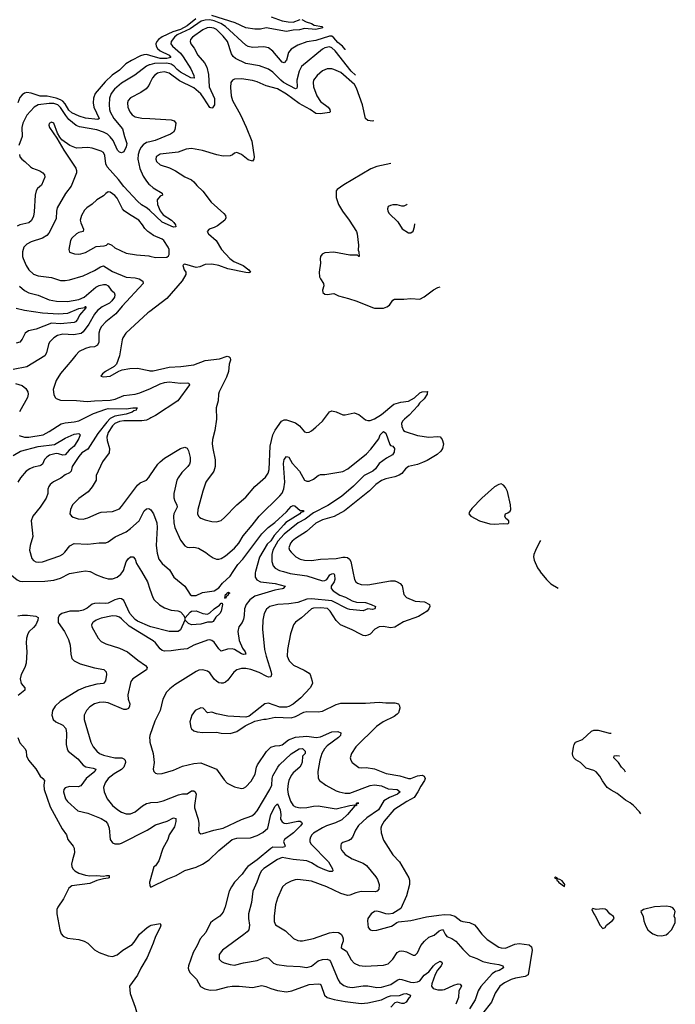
# Model space of a CAD drawing. Header units: inches. Extents: x 1173000 to 1307049, y 522583 to 678455.
# Tile 600 of 617: x 1258848 to 1264652, y 626170 to 634884. Entities that reach past the tile are written whole.
import ezdxf

# ---------------------------------------------------------------- set-up
doc = ezdxf.new("R2010")
doc.units = ezdxf.units.IN
doc.header["$MEASUREMENT"] = 0
for name, color, linetype in [('B2652', 7, 'Continuous'), ('B2653', 7, 'Continuous'), ('B2662', 7, 'Continuous'), ('B2663', 7, 'Continuous')]:
    doc.layers.add(name, color=color, linetype=linetype)

msp = doc.modelspace()

# ---------------------------------------------------------------- linework, layer by layer
at = {"layer": 'B2652', "color": 5}
for points, elevation in [([(1258749.1, 630000), (1258761.1, 629981.1), (1258826.3, 629926.3), (1258850, 629915.8), (1258872.1, 629912.1), (1259070, 629915.7), (1259150, 629924.2), (1259210, 629941), (1259290, 629983.2), (1259391.5, 630000)], 920), ([(1259472.4, 630000), (1259527.2, 629970), (1259590, 629946.4), (1259630, 629936.3), (1259670, 629935.9), (1259710, 629951.3), (1259743.8, 629976.2), (1259759.9, 630000)], 920), ([(1259924.9, 630000), (1259978.5, 629910), (1260000, 629845.6)], 920), ([(1260000, 629514.3), (1259890, 629562.5), (1259870, 629575.8), (1259821.8, 629630), (1259770, 629744.2), (1259750, 629758.6), (1259730, 629760.9), (1259690, 629750.3), (1259630, 629721.3), (1259610, 629716.4), (1259550, 629721), (1259510, 629718.5), (1259490, 629710.4), (1259443.9, 629676.1), (1259410, 629657.9), (1259370, 629650.5), (1259290.9, 629649.1), (1259220.3, 629630), (1259197.3, 629610), (1259187.1, 629590), (1259187.9, 629550), (1259243.6, 629470), (1259279, 629399), (1259293.4, 629350), (1259299.5, 629270), (1259310.4, 629230), (1259330, 629208.7), (1259383.7, 629183.7), (1259510, 629147.8), (1259592.5, 629132.5), (1259612.8, 629112.8), (1259615.8, 629090), (1259606.8, 629033.2), (1259591.1, 629008.9), (1259530, 629003), (1259430, 628977.1), (1259367.2, 628950), (1259207, 628850), (1259160.9, 628810), (1259138.5, 628770), (1259132.8, 628730), (1259143.1, 628690), (1259168.2, 628670), (1259230, 628640.2), (1259256.8, 628610), (1259262.7, 628570), (1259258.9, 628470), (1259267.2, 628430), (1259277.8, 628410), (1259362.4, 628342.4), (1259410, 628285.5), (1259432.8, 628272.8), (1259499.1, 628259.1), (1259522, 628250), (1259513, 628230), (1259436.3, 628170), (1259390, 628103.9), (1259365.5, 628094.5), (1259290, 628099.1), (1259250, 628087.1), (1259237.2, 628070), (1259236.3, 628050), (1259253.8, 627990), (1259270, 627965.8), (1259362.1, 627882.1), (1259450, 627861.5), (1259570, 627815.3), (1259608.4, 627790), (1259625.3, 627770), (1259640.8, 627730), (1259648, 627628), (1259670, 627599.5), (1259690, 627590.3), (1259730, 627590.3), (1259750, 627596), (1259975.8, 627710), (1260000, 627726.2)], 920), ([(1258830, 629608.7), (1258870, 629615.2), (1258915.6, 629615.6), (1258990, 629604.9), (1259010, 629594), (1259008.5, 629570), (1258990, 629529.7), (1258970, 629504.7), (1258930.3, 629469.7), (1258918.4, 629450), (1258907, 629410), (1258904.9, 629370), (1258912.2, 629290), (1258906.3, 629190), (1258893.1, 629150), (1258859.5, 629090), (1258851.7, 629050), (1258861.1, 629010), (1258892.4, 628970), (1258894, 628950), (1258835.4, 628904.6)], 880), ([(1260000, 629404.4), (1259817.6, 629517.6), (1259750, 629580.4), (1259730, 629596), (1259705.9, 629605.9), (1259670, 629607.7), (1259570, 629587.4), (1259525.5, 629570), (1259504.1, 629555.9), (1259495.5, 629550), (1259483.8, 629530), (1259486.4, 629510), (1259541.1, 629410), (1259570, 629381.7), (1259610, 629359.6), (1259730, 629322), (1259800.7, 629290), (1259894.8, 629214.8), (1259960.5, 629170), (1259977.1, 629150), (1259970.5, 629130), (1259850.4, 629050), (1259832.5, 629027.5), (1259805.5, 628910), (1259809.1, 628870), (1259822.8, 628830), (1259821.3, 628810), (1259810, 628787.1), (1259790, 628778.4), (1259770, 628779.1), (1259630, 628837.5), (1259590, 628844.1), (1259550, 628842.3), (1259510, 628828.2), (1259470, 628802.4), (1259438.7, 628770), (1259418.9, 628730), (1259419.6, 628690), (1259477.4, 628490), (1259499.6, 628450), (1259530, 628410.3), (1259554, 628390), (1259590, 628373.8), (1259690, 628352.8), (1259751, 628351), (1259770, 628343.7), (1259780.9, 628330), (1259784.4, 628310), (1259770, 628269.8), (1259750, 628247.1), (1259684.9, 628210), (1259630.3, 628170), (1259603.6, 628130), (1259590.3, 628090), (1259596.5, 628050), (1259622, 627990), (1259668.9, 627930), (1259715.8, 627890), (1259750, 627870.2), (1259790, 627855.2), (1259830, 627856.5), (1259870, 627872.7), (1259933.6, 627926.4), (1259970, 627947.7), (1260000, 627954.3)], 940), ([(1258832.5, 628530), (1258850, 628483.9), (1258894.9, 628430), (1258905.6, 628410), (1258907.3, 628370), (1258924.8, 628330), (1258990, 628255.4), (1259028.5, 628188.5), (1259053.2, 628170), (1259066, 628150), (1259060.3, 628110), (1259063.7, 628070), (1259118.8, 627918.8), (1259223.2, 627723.2), (1259262, 627670), (1259274.4, 627630), (1259320.4, 627570), (1259330.5, 627550.5), (1259332.8, 627510), (1259313.8, 627450), (1259307.8, 627410), (1259308.3, 627390), (1259318, 627370), (1259336.5, 627350), (1259370, 627330.8), (1259430, 627313.3), (1259470, 627308.4), (1259530, 627311.4), (1259590, 627303.6), (1259615.3, 627310), (1259641, 627310), (1259640.3, 627290), (1259630, 627285.9), (1259590, 627281.5), (1259530, 627264.8), (1259470, 627240.1), (1259310, 627218.1), (1259282.3, 627197.7), (1259236.8, 627103.2), (1259185, 627030), (1259177.5, 627010), (1259177.1, 626970), (1259202.9, 626830), (1259214.6, 626794.6), (1259232.5, 626772.5), (1259270, 626755.7), (1259370, 626744.7), (1259418, 626730), (1259451.6, 626710), (1259510, 626652.9), (1259550, 626627.3), (1259630, 626599.6), (1259670, 626594.6), (1259710, 626609), (1259761.3, 626650), (1259842.1, 626697.9), (1259861.1, 626718.9), (1259908, 626790), (1259976.8, 626850), (1260000, 626864)], 880), ([(1260000, 628547.5), (1259997.6, 628530), (1260000, 628504)], 960), ([(1260000, 627260.7), (1259997.1, 627250), (1259998.8, 627218.8), (1260000, 627217.6)], 920), ([(1260000, 626639.2), (1259976.3, 626583.7), (1259920.9, 626490), (1259891.5, 626428.5), (1259820.3, 626330), (1259827.1, 626267.1), (1259870, 626144.7), (1259896, 626050), (1259939.5, 625999.5), (1259951.4, 625991.4), (1259990, 625983.2), (1260000, 625979.2)], 880)]:
    msp.add_lwpolyline(points, dxfattribs=dict(at, elevation=elevation))
at = {"layer": 'B2653', "color": 5}
for points, elevation in [([(1260000, 634567.7), (1259970, 634576.4), (1259946.2, 634573.8), (1259916.8, 634563.2), (1259836.2, 634523.8), (1259786.9, 634493.1), (1259730, 634437.3), (1259667, 634393), (1259604.7, 634335.3), (1259516.2, 634230), (1259500.2, 634190), (1259496.8, 634150), (1259504.2, 634110), (1259550.1, 634010), (1259538.1, 634001.9), (1259430, 634011.7), (1259374.2, 634030), (1259310, 634059.5), (1259282.6, 634082.6), (1259250, 634139.7), (1259230, 634162.5), (1259210, 634175.6), (1259170, 634189.3), (1259090, 634208.7), (1259029.1, 634209.1), (1258950, 634234.8), (1258910, 634240.2), (1258890, 634234.7), (1258870, 634220.5), (1258850, 634195), (1258830.1, 634149.9)], 920), ([(1260000, 634486.2), (1259995.2, 634484.8), (1259970, 634472.5), (1259865.9, 634394.1), (1259750, 634322.3), (1259685.7, 634270), (1259656.1, 634230), (1259644.1, 634190), (1259639.2, 634130), (1259642, 634090), (1259648.2, 634070), (1259679.8, 634010), (1259758.6, 633918.6), (1259775.6, 633850), (1259796.6, 633790), (1259790, 633759.5), (1259770, 633716.2), (1259750, 633705.6), (1259730, 633711.1), (1259715, 633730), (1259675.7, 633815.7), (1259648.8, 633848.8), (1259624.5, 633870), (1259590, 633890.3), (1259530, 633910.4), (1259376.1, 633936), (1259347.5, 633947.5), (1259282.2, 634002.2), (1259255.8, 634035.8), (1259210, 634108.7), (1259186, 634130), (1259150, 634142.4), (1259110, 634143.5), (1259010.5, 634129.5), (1258975.2, 634110), (1258910, 634039.3), (1258875.7, 633970), (1258867.8, 633930), (1258868.2, 633850), (1258839.1, 633770)], 940), ([(1260000, 634321.3), (1259990, 634300.7), (1259967.5, 634272.5), (1259919.2, 634240.8), (1259827.8, 634192.2), (1259807.2, 634170), (1259800.9, 634150), (1259804.7, 634110), (1259822.2, 634070), (1259843.2, 634043.2), (1259870, 634025.4), (1259930, 634013.6), (1260000, 634009.2)], 960), ([(1260000, 633194.6), (1259976.5, 633216.5), (1259926.7, 633246.7), (1259890, 633279.5), (1259768.8, 633408.8), (1259721.9, 633470), (1259622.2, 633582.2), (1259610.5, 633610), (1259602.7, 633682.7), (1259588.7, 633708.7), (1259570, 633721.3), (1259490, 633748), (1259450, 633752.4), (1259350, 633746.6), (1259292.3, 633772.3), (1259222, 633822), (1259203.7, 633843.7), (1259181.2, 633881.2), (1259150, 633968.7), (1259130, 633977.2), (1259110, 633966), (1259106.8, 633950), (1259111.3, 633930), (1259176.8, 633836.8), (1259239.3, 633730), (1259343.8, 633570), (1259350.4, 633550), (1259350.4, 633530), (1259302, 633410), (1259254, 633346), (1259179.7, 633220.3), (1259172.4, 633190), (1259170, 633125.2), (1259136.3, 633050), (1259105.3, 632994.7), (1259086.8, 632973.2), (1259050.1, 632949.9), (1258950, 632919.4), (1258910, 632899.2), (1258883.6, 632870), (1258871.3, 632830), (1258873.2, 632790), (1258879.2, 632770), (1258906.4, 632710), (1258930, 632672), (1258970, 632632.6), (1259010, 632617.5), (1259130, 632602.6), (1259210, 632577.6), (1259250, 632576.2), (1259290, 632581.1), (1259410, 632616.5), (1259510, 632665), (1259561.7, 632698.3), (1259590, 632704.5), (1259670, 632657.1), (1259790, 632607.1), (1259870, 632598.5), (1259906, 632590), (1259938, 632570), (1259941.6, 632550), (1259754.8, 632350), (1259698.5, 632281.5), (1259610, 632210.9), (1259571.3, 632170), (1259557.3, 632142.7), (1259548.4, 632110), (1259547.2, 632030), (1259536.2, 632003.8), (1259510.1, 631989.9), (1259470, 631985.5), (1259430, 631974), (1259373.2, 631946.8), (1259343.5, 631916.5), (1259310.3, 631870), (1259208.1, 631751.9), (1259170.3, 631690), (1259145.3, 631610), (1259148.5, 631568.5), (1259161.7, 631541.7), (1259172, 631532), (1259210, 631517), (1259350, 631513.6), (1259443.9, 631503.9), (1259510, 631512.4), (1259650, 631516.9), (1259693.9, 631526.1), (1259770, 631558), (1259870, 631569.5), (1259910, 631580.5), (1259990, 631613.1), (1260000, 631617.9)], 960), ([(1260000, 633804.4), (1259970, 633798.1), (1259942, 633778), (1259923.5, 633756.5), (1259909.5, 633730), (1259896.6, 633690), (1259893.4, 633650), (1259910, 633568.7), (1259940.6, 633500.6), (1259970, 633454.9), (1259990.2, 633430.2), (1260000, 633422)], 960), ([(1258846.5, 633690), (1258850.3, 633670), (1258866, 633650), (1258894.6, 633630), (1258942.6, 633582.6), (1258962, 633570), (1259027.1, 633547.1), (1259054, 633530), (1259067.4, 633510), (1259069.1, 633490), (1259041.3, 633418.7), (1259006.4, 633390), (1258992.9, 633370), (1258984.9, 633330), (1258977.2, 633182.8), (1258970, 633146), (1258953, 633107), (1258930, 633086.8), (1258848.4, 633070), (1258823.9, 633056.1)], 940), ([(1260000, 632996.9), (1259980.7, 633010), (1259955.6, 633035.6), (1259935.8, 633070), (1259902, 633110), (1259819.4, 633159.4), (1259772.9, 633192.9), (1259759.1, 633210), (1259710, 633303.6), (1259690, 633329.6), (1259650, 633356.9), (1259630, 633361.6), (1259610, 633347), (1259590, 633324.2), (1259530.4, 633290), (1259490, 633251.6), (1259441.1, 633218.9), (1259422.1, 633197.9), (1259395.6, 633150), (1259384.5, 633110), (1259387.9, 633087.9), (1259411.7, 633030), (1259410.7, 633010), (1259370, 633000.5), (1259350.2, 632989.8), (1259310.4, 632950), (1259298.4, 632930), (1259282.8, 632850), (1259290, 632826.8), (1259332.7, 632812.7), (1259370, 632809), (1259390, 632811.8), (1259430, 632825.2), (1259524.1, 632875.9), (1259596.6, 632883.4), (1259615.3, 632890), (1259630, 632904.7), (1259664.7, 632890), (1259690, 632864.9), (1259790, 632819.3), (1259882.9, 632802.9), (1259990, 632793.4), (1260000, 632790.9)], 980), ([(1258844.6, 632524.6), (1258889, 632489), (1258930, 632468.4), (1259010, 632445.4), (1259110, 632405.4), (1259172.5, 632392.5), (1259270, 632389.4), (1259370, 632408.9), (1259418, 632430), (1259522.1, 632517.9), (1259550, 632532.3), (1259590, 632540.3), (1259610, 632539.6), (1259631.7, 632530), (1259656.8, 632490), (1259683.4, 632470), (1259689.7, 632450), (1259686.4, 632430), (1259663.5, 632396.5), (1259643.2, 632376.8), (1259577, 632343), (1259535.1, 632310), (1259510, 632277.6), (1259460.4, 632190), (1259410, 632122.2), (1259392.3, 632107.7), (1259324.2, 632095.8), (1259230, 632102.2), (1259181.6, 632090), (1259150, 632069.7), (1259112.9, 632030), (1259101.7, 632010), (1259085.4, 631934.6), (1259070, 631909.7), (1258910, 631812.8), (1258790, 631787.4)], 940), ([(1258817.6, 632330), (1258890, 632312.6), (1259050, 632290.6), (1259190, 632279.9), (1259274.4, 632285.6), (1259370, 632328), (1259423.6, 632336.4), (1259430.1, 632350.2), (1259433.4, 632333.4), (1259376.4, 632270), (1259359.8, 632230), (1259342.4, 632210), (1259330, 632204.3), (1259210, 632193.5), (1259130, 632197.8), (1258994.8, 632145.2), (1258924.2, 632130), (1258896.9, 632110), (1258870, 632056.3), (1258849.4, 632030.6), (1258817.8, 632022.2)], 920), ([(1260000, 632303), (1259983, 632290), (1259787.4, 632110), (1259761.7, 632070), (1259754.3, 632050), (1259731.7, 631908.3), (1259703.9, 631836.1), (1259685.1, 631814.9), (1259606, 631770), (1259581, 631750), (1259566, 631730), (1259590, 631722.8), (1259650, 631728.2), (1259725.1, 631774.9), (1259754.9, 631785.1), (1259823.8, 631796.2), (1259890, 631799.5), (1259990, 631778.3), (1260000, 631778.1)], 980), ([(1258810, 631663.5), (1258870, 631646.7), (1258901.7, 631621.7), (1258919.6, 631590), (1258922.7, 631570), (1258918.1, 631541.9), (1258846.4, 631413.6)], 940), ([(1258843.5, 631203.5), (1258890, 631190.2), (1258930, 631189.4), (1259054.5, 631210), (1259110, 631238.6), (1259213.8, 631306.2), (1259250, 631316.6), (1259330, 631325.6), (1259370, 631335.1), (1259501.5, 631398.5), (1259610, 631438.1), (1259630, 631442.1), (1259790, 631440.5), (1259850.1, 631450.1), (1259891.3, 631450), (1259880.4, 631439.6), (1259878, 631430), (1259858.3, 631421.7), (1259844.9, 631410), (1259790, 631392.7), (1259690, 631376.4), (1259650, 631355.4), (1259617.9, 631322.1), (1259538.1, 631221.9), (1259450, 631084.4), (1259396.9, 631050), (1259370, 631018.4), (1259313, 630930), (1259302.6, 630890), (1259290, 630873.5), (1259250, 630855.3), (1259212.5, 630827.5), (1259146.5, 630793.5), (1259118, 630770), (1259106.6, 630753.4), (1259098.3, 630730), (1259095.5, 630690), (1259080.7, 630650), (1259030, 630571.2), (1258964.2, 630490), (1258950.2, 630450), (1258963.6, 630310), (1258939, 630230), (1258934.6, 630190), (1258954.7, 630114.7), (1258970, 630097.6), (1258990, 630086), (1259010, 630082.3), (1259050, 630086.5), (1259201.6, 630138.4), (1259230, 630154.9), (1259248.2, 630171.8), (1259292.1, 630227.9), (1259330, 630248.2), (1259450, 630242.4), (1259550, 630253.4), (1259610, 630254.4), (1259630, 630262.4), (1259693.8, 630306.2), (1259790, 630352.8), (1259830, 630381.1), (1259905.3, 630450), (1259950, 630536.4), (1259970, 630555.8), (1259990, 630557.6), (1260000, 630551.6)], 940), ([(1260000, 631354.8), (1259970, 631340.7), (1259930, 631333), (1259770, 631333.5), (1259730, 631329.5), (1259690, 631311.5), (1259670, 631290.9), (1259631.5, 631230), (1259619.3, 631190), (1259620.9, 631160.9), (1259643.5, 631090), (1259638.6, 631050), (1259581.1, 630970), (1259526, 630850), (1259525.5, 630810), (1259488.5, 630750), (1259454.1, 630705.9), (1259370, 630648.2), (1259315.8, 630590), (1259296.3, 630550), (1259290.6, 630510.6), (1259306.8, 630490), (1259321.7, 630481.7), (1259366.6, 630466.6), (1259410, 630464.6), (1259450, 630474.9), (1259550, 630521.1), (1259570, 630525.7), (1259670, 630530.4), (1259730, 630556.4), (1259750, 630575.5), (1259890, 630764.9), (1259915.4, 630784.6), (1259970, 630809), (1259990, 630831.8), (1260000, 630846.7)], 960), ([(1258790, 631028.5), (1258855.3, 631064.7), (1259010, 631105.6), (1259155.2, 631124.8), (1259250, 631179.3), (1259330, 631217), (1259370, 631220.9), (1259382.6, 631210), (1259370, 631177.6), (1259329.1, 631110.9), (1259285.3, 631074.7), (1259250, 631032.9), (1259230, 631030.6), (1259190, 631043.4), (1259170, 631044), (1259112.3, 631030), (1259086.7, 631013.3), (1259067.3, 630992.7), (1259048.5, 630951.5), (1259038.5, 630941.5), (1259025.2, 630934.8), (1258970, 630925), (1258936.3, 630910), (1258906.4, 630890), (1258854.2, 630830), (1258832.7, 630790)], 920), ([(1259759.9, 630000), (1259766.7, 630010), (1259790, 630086.4), (1259807, 630113), (1259830, 630131.3), (1259853.1, 630130), (1259869, 630110), (1259883.2, 630070), (1259924.9, 630000)], 920), ([(1259391.5, 630000), (1259430, 630006.4), (1259470, 630001.3), (1259472.4, 630000)], 920)]:
    msp.add_lwpolyline(points, dxfattribs=dict(at, elevation=elevation))
at = {"layer": 'B2662', "color": 5}
for points, elevation in [([(1261182.3, 630000), (1261243.5, 629983.5), (1261390, 629960.9), (1261530, 629916.6), (1261550, 629920.2), (1261565.7, 629930), (1261592.1, 629970), (1261610, 629980.9), (1261630, 629982.7), (1261636, 629970), (1261637.9, 629930), (1261631.1, 629908.9), (1261604.8, 629870), (1261606.2, 629850), (1261623.2, 629830), (1261682.9, 629790), (1261732.1, 629772.1), (1261790, 629740.1), (1261830, 629728.2), (1261910, 629725), (1261959.5, 629710), (1261998, 629690), (1261992.4, 629670), (1261970, 629665.7), (1261930, 629669.1), (1261890, 629652.4), (1261770, 629664.4), (1261750, 629670.4), (1261610, 629739.9), (1261430, 629760.1), (1261390, 629755.1), (1261310, 629726.7), (1261230, 629714.5), (1261132.5, 629707.5), (1261062, 629690), (1261033.4, 629666.6), (1261011.3, 629628.7), (1261000.2, 629570), (1260997.3, 629490), (1261014, 629310), (1261028.5, 629250), (1261073.2, 629110), (1261076.5, 629090), (1261072.1, 629067.9), (1261050, 629064.8), (1261035.1, 629070), (1260966.9, 629106.9), (1260893.1, 629133.1), (1260850, 629141.2), (1260810, 629142.3), (1260770.2, 629129.8), (1260743.8, 629110), (1260690, 629038.4), (1260670, 629021.6), (1260650, 629013), (1260630, 629011.2), (1260610, 629015.8), (1260589.1, 629029.1), (1260568.5, 629048.5), (1260530, 629103.1), (1260510, 629119.3), (1260469.2, 629130.8), (1260433.7, 629126.3), (1260410, 629116.8), (1260221.1, 628998.9), (1260176.7, 628963.3), (1260147.2, 628932.8), (1260114.6, 628870), (1260091.7, 628770), (1260043.5, 628676.5), (1260000.3, 628550), (1260000, 628547.5)], 960), ([(1260935.6, 630000), (1260932.9, 629990), (1260933.4, 629950), (1260946.8, 629926.8), (1260980.7, 629910), (1261110, 629894.8), (1261198.8, 629870), (1261180.5, 629850), (1261170, 629846.5), (1261105.2, 629834.8), (1260930, 629781.8), (1260884, 629750), (1260852, 629710), (1260837.5, 629670), (1260835.8, 629610), (1260830, 629579.5), (1260816.5, 629550), (1260788.9, 629510), (1260779.1, 629470), (1260791.1, 629390), (1260821.4, 629321.4), (1260843.3, 629290), (1260848.7, 629270), (1260830, 629264.8), (1260810, 629270.5), (1260750.3, 629310.3), (1260730, 629315.4), (1260686.8, 629313.2), (1260630, 629296.3), (1260610, 629315.1), (1260570, 629375.8), (1260550, 629391.1), (1260530, 629394.8), (1260510, 629391.9), (1260390, 629347.5), (1260330, 629315.5), (1260270, 629311.6), (1260190, 629298.4), (1260130, 629296.4), (1260110, 629302), (1260090, 629315.1), (1260050, 629369.7), (1260030, 629385.7), (1260000, 629404.4)], 940), ([(1260183.1, 630000), (1260213.4, 629950), (1260310, 629870.4), (1260357.2, 629797.2), (1260370, 629787), (1260409.3, 629789.3), (1260465.7, 629814.3), (1260570, 629830.1), (1260610, 629855.9), (1260644, 629896), (1260710, 629960.8), (1260736.4, 630000)], 940), ([(1261797.3, 630000), (1261812, 629930), (1261822.4, 629910), (1261837.6, 629897.6), (1261870, 629885.8), (1261930, 629883.9), (1262130, 629916.9), (1262170, 629916.9), (1262190, 629910.2), (1262215.3, 629895.3), (1262233.8, 629873.8), (1262250, 629796.3), (1262271.6, 629771.6), (1262350, 629738.6), (1262431, 629731), (1262476, 629710), (1262478.8, 629690), (1262470.5, 629670), (1262454.4, 629650), (1262377, 629603), (1262244.7, 629555.3), (1262170, 629508.6), (1262130, 629503.4), (1262070, 629513.9), (1262030, 629509.8), (1261993.1, 629490), (1261950, 629446.9), (1261930, 629436), (1261910, 629432), (1261890, 629434.2), (1261865.1, 629445.1), (1261790, 629484.8), (1261689.1, 629529.1), (1261650, 629566.6), (1261597.8, 629650), (1261572.3, 629672.3), (1261510, 629679.2), (1261450, 629675), (1261431, 629669), (1261341.3, 629590), (1261290, 629551.2), (1261272, 629530), (1261244.9, 629450), (1261219.6, 629310), (1261216.5, 629250), (1261232.4, 629210), (1261271.3, 629171.3), (1261366.4, 629126.4), (1261410, 629100.5), (1261420.5, 629090), (1261438, 629030), (1261440.5, 629010), (1261419.3, 628970), (1261337.7, 628882.3), (1261270, 628826), (1261230, 628805.2), (1261210, 628801.2), (1261150, 628800.9), (1261050, 628834), (1261018, 628830), (1260878.3, 628721.7), (1260850, 628711.8), (1260690, 628721.3), (1260590, 628740.5), (1260550, 628755.8), (1260510, 628749.6), (1260472.1, 628792.1), (1260450, 628794.7), (1260400.5, 628770), (1260371.8, 628730), (1260354, 628670), (1260361.4, 628621.4), (1260367.8, 628607.7), (1260389, 628589), (1260420.3, 628580.2), (1260470, 628576.5), (1260590, 628579.5), (1260630, 628570.4), (1260710, 628566), (1260770, 628584.9), (1260844.1, 628635.9), (1260930, 628674.8), (1261010, 628694.8), (1261030, 628694.8), (1261110, 628710.8), (1261250, 628705.3), (1261290, 628718.7), (1261364.7, 628755.3), (1261390, 628760.9), (1261490, 628759.5), (1261530, 628764.2), (1261650, 628824.2), (1261690, 628836), (1261910, 628835.2), (1262030, 628844.5), (1262090, 628838.9), (1262170, 628839.6), (1262200.7, 628830), (1262210.3, 628810.3), (1262212, 628790), (1262200.3, 628750), (1262190, 628737.6), (1262161.8, 628718.1), (1262066, 628670), (1262006.7, 628630), (1261822.4, 628450), (1261784.9, 628390), (1261774.9, 628350), (1261779.1, 628330), (1261790.7, 628310), (1261850, 628266.7), (1261870, 628262.6), (1261915.4, 628264.6), (1261990, 628254), (1262093, 628213), (1262212.5, 628192.5), (1262290, 628167.9), (1262312, 628168), (1262370, 628191), (1262410, 628197.2), (1262430.1, 628190.1), (1262437.2, 628170), (1262430.2, 628150), (1262398.9, 628101.1), (1262373.4, 628050), (1262338.7, 628001.3), (1262274.5, 627965.5), (1262160.8, 627890), (1262074.2, 627790), (1262051.3, 627750), (1262046, 627730), (1262048.4, 627688.4), (1262070, 627622), (1262150, 627493.4), (1262210.5, 627430), (1262292, 627290), (1262298, 627270), (1262297.4, 627230), (1262271.5, 627130), (1262221.2, 627018.8), (1262150, 626975.1), (1262113, 626967), (1262090.5, 626969.5), (1262046.3, 626986.3), (1262010, 626993.5), (1261990, 626991.1), (1261958.4, 626970), (1261930.3, 626929.7), (1261927.2, 626910), (1261933.1, 626850), (1261949.5, 626829.5), (1261970, 626824.6), (1262010, 626825.9), (1262138, 626862), (1262155.4, 626870), (1262185.3, 626894.7), (1262200, 626900), (1262310, 626913), (1262450, 626944.2), (1262559.7, 626960.2), (1262610, 626964.8), (1262662.9, 626962.9), (1262701.3, 626950), (1262754, 626910), (1262770, 626903.6), (1262830, 626894.6), (1262873.3, 626873.3), (1262893.4, 626853.4), (1262938.7, 626790), (1262985, 626745), (1263090, 626676.5), (1263110, 626669.4), (1263150, 626667.8), (1263230, 626703), (1263270, 626709.2), (1263356.9, 626696.9), (1263378.9, 626678.9), (1263385.9, 626650), (1263349.1, 626430), (1263324.2, 626415.8), (1263238.1, 626401.9), (1263197.6, 626390), (1263138.6, 626361.4), (1263099.7, 626330), (1263056.9, 626270), (1263023.5, 626190), (1262944.4, 626090)], 980), ([(1263454.6, 630000), (1263456.7, 629996.7), (1263510.5, 629930.5), (1263550, 629891), (1263615, 629851.7)], 1020), ([(1260000, 629845.6), (1260025.3, 629770), (1260038.7, 629750), (1260085.6, 629705.6), (1260130, 629678.2), (1260190, 629658.5), (1260247.4, 629652.6), (1260270, 629644.1), (1260300.8, 629610), (1260309.2, 629590), (1260309.2, 629570), (1260270, 629484.2), (1260250, 629468.2), (1260170, 629468.9), (1260010, 629509.9), (1260000, 629514.3)], 920), ([(1260000, 628504), (1260001.3, 628490), (1260029.1, 628389.1), (1260037, 628310), (1260030.6, 628250), (1260034.8, 628230), (1260050, 628214.8), (1260070.5, 628210.5), (1260110, 628212.4), (1260210, 628243.1), (1260290, 628277.3), (1260390, 628302.7), (1260450, 628306.3), (1260590, 628252), (1260657.5, 628157.5), (1260686, 628126), (1260750, 628094.9), (1260810, 628080.4), (1260830, 628084.4), (1260850, 628095.5), (1260895.7, 628144.3), (1260932.2, 628207.8), (1260943.1, 628270), (1260953.7, 628290), (1261031.3, 628408.7), (1261070, 628444.9), (1261110, 628458.9), (1261150, 628459.6), (1261170, 628467.1), (1261228.9, 628511.1), (1261290, 628533.1), (1261390, 628543), (1261471, 628531), (1261510, 628538.3), (1261610, 628580.2), (1261663.6, 628583.6), (1261690, 628573), (1261688.5, 628550), (1261670.3, 628530), (1261570, 628457.7), (1261545.3, 628430), (1261521.7, 628390), (1261504.3, 628330), (1261488.1, 628230), (1261490.4, 628170.4), (1261500.7, 628150), (1261558, 628110), (1261650, 628060.7), (1261677.3, 628050), (1261730, 628038.9), (1261770, 628038.3), (1261950, 628107.6), (1261987.8, 628112.2), (1262050, 628103.9), (1262110, 628078.5), (1262190, 628070.1), (1262216.9, 628050), (1262193.8, 628030), (1262120.8, 627999.2), (1262071.9, 627970), (1262023.8, 627890), (1261920.9, 627819.1), (1261846.6, 627753.4), (1261820.7, 627710), (1261793.1, 627650), (1261777.6, 627630), (1261761.3, 627618.7), (1261710, 627601.6), (1261693.4, 627590), (1261690, 627578), (1261690.4, 627550), (1261698.7, 627530), (1261730, 627494.9), (1261790, 627458.3), (1261890, 627420.2), (1261918.4, 627398.4), (1261999.6, 627299.7), (1262014.6, 627274.6), (1262030.2, 627230), (1262027.6, 627190), (1262012.2, 627170), (1261995.4, 627164.6), (1261870, 627169.1), (1261822.5, 627157.5), (1261770, 627136.5), (1261750, 627134.5), (1261690, 627149.8), (1261565.6, 627210), (1261430, 627260.9), (1261310, 627273.7), (1261287.9, 627272.1), (1261250, 627260.4), (1261203.2, 627236.8), (1261175.8, 627210), (1261130.3, 627110), (1261113.1, 627050), (1261099.6, 626950), (1261102, 626902), (1261112.9, 626872.9), (1261201, 626821), (1261271.5, 626751.5), (1261310, 626735.3), (1261330, 626732), (1261350, 626732), (1261450, 626752.9), (1261590, 626801.5), (1261630, 626809.2), (1261670, 626805.8), (1261694.3, 626790), (1261705.8, 626770), (1261710.2, 626750), (1261711.3, 626730), (1261695.6, 626690), (1261693, 626670), (1261741.2, 626641.2), (1261783.1, 626563.1), (1261810, 626533.4), (1261854, 626514), (1261906.6, 626506.6), (1262070, 626515.8), (1262110, 626527.9), (1262150, 626569), (1262190, 626628.8), (1262210, 626639), (1262230, 626642.7), (1262250, 626639.6), (1262273.1, 626633.1), (1262330, 626604.2), (1262350, 626605.7), (1262370, 626627), (1262399.6, 626690), (1262431.3, 626730), (1262470, 626763.5), (1262517.6, 626782.4), (1262560, 626820), (1262590, 626831.6), (1262601.1, 626821.1), (1262613.2, 626790), (1262628.7, 626770), (1262672.1, 626752.1), (1262710.2, 626730), (1262770, 626658.3), (1262830, 626598.3), (1262894.4, 626574.4), (1262948.4, 626548.4), (1263012.9, 626532.9), (1263090, 626522.4), (1263124, 626510), (1263132.4, 626492.4), (1263092.4, 626470), (1263060.9, 626459.1), (1263030, 626438.5), (1262931.3, 626328.7), (1262907.7, 626290), (1262878.7, 626210), (1262830.7, 626130)], 960), ([(1264346.2, 627856.9), (1264334.9, 627874.9), (1264283.1, 627930), (1264252.9, 627952.9), (1264210, 627975.7), (1264136.5, 628036.5), (1264084, 628064), (1264049.9, 628089.9), (1264007.4, 628147.4), (1263983.1, 628190), (1263950, 628228), (1263930, 628239.7), (1263861.4, 628261.4), (1263812, 628310), (1263770, 628333.6), (1263755.1, 628350), (1263745.4, 628370), (1263742.2, 628390), (1263750, 628444.7), (1263756.9, 628470), (1263769.6, 628490), (1263830, 628514.7), (1263910, 628587.1), (1263930, 628596.1), (1263970, 628597.1), (1264070, 628569.3), (1264084.8, 628570)], 980), ([(1260000, 627954.3), (1260010, 627956.5), (1260070, 627959.1), (1260117.2, 627970), (1260254.6, 628025.4), (1260290, 628033.4), (1260330, 628033.1), (1260370, 628058.7), (1260390, 628060.4), (1260400.4, 628050), (1260408.7, 628030), (1260394, 627930), (1260395.3, 627910), (1260429, 627810), (1260433.4, 627770), (1260430.5, 627710.5), (1260436, 627690), (1260450, 627678.8), (1260470, 627680.4), (1260567.8, 627712.2), (1260650, 627728.2), (1260810, 627805.8), (1260902, 627838), (1260930, 627858.9), (1260950, 627882), (1261062.7, 628070), (1261078.5, 628110), (1261081.8, 628170), (1261088, 628192), (1261132.1, 628270), (1261147.4, 628290), (1261250, 628387.5), (1261322.4, 628430), (1261350, 628434.2), (1261375.9, 628410), (1261375.9, 628404.1), (1261374.3, 628390), (1261352.9, 628367.1), (1261347.5, 628312.5), (1261340.2, 628290), (1261329.1, 628270), (1261270, 628218.5), (1261250, 628194), (1261230.1, 628150), (1261224.8, 628124.8), (1261219.2, 628070), (1261225.9, 628030), (1261246.5, 627966.5), (1261269.6, 627929.6), (1261290, 627917.8), (1261330, 627909.5), (1261390, 627910.7), (1261450, 627923), (1261490, 627925.7), (1261650, 627901.3), (1261770.1, 627930.1), (1261815.8, 627935.8), (1261829.2, 627930.8), (1261829.7, 627950), (1261850.4, 627950), (1261830.8, 627949.2), (1261830.4, 627930), (1261814.4, 627925.6), (1261751, 627849), (1261698.7, 627801.3), (1261644.5, 627775.5), (1261565.3, 627750), (1261530, 627733.1), (1261450, 627683.7), (1261435, 627670), (1261422.7, 627650), (1261415.9, 627630), (1261415.8, 627610), (1261426.7, 627590), (1261583, 627430), (1261616.9, 627370), (1261620.7, 627350), (1261614.4, 627345.6), (1261590, 627346.2), (1261550, 627361.2), (1261487.8, 627387.8), (1261430, 627422.8), (1261390, 627440.2), (1261270, 627452.7), (1261170.9, 627469.1), (1261130, 627452.7), (1261010, 627371.7), (1260988.9, 627351.1), (1260973.8, 627326.2), (1260948.6, 627251.4), (1260912.3, 627170), (1260898.6, 627070), (1260874.7, 626970), (1260874.4, 626930), (1260883.6, 626870), (1260876.5, 626830), (1260860.3, 626810), (1260832.3, 626787.7), (1260643.1, 626650), (1260614, 626610), (1260612.7, 626570), (1260633.4, 626550), (1260657.8, 626537.8), (1260710, 626521.5), (1260750, 626515.2), (1260830, 626537.7), (1260950, 626557.6), (1261010, 626582), (1261030, 626584), (1261050, 626577.4), (1261094.8, 626534.8), (1261123.4, 626523.4), (1261210, 626510.2), (1261330, 626505), (1261390, 626495.4), (1261430, 626507.5), (1261490, 626554.2), (1261530, 626566.5), (1261570.4, 626570), (1261590, 626562), (1261600.2, 626550), (1261667.7, 626387.7), (1261682.5, 626362.5), (1261716.3, 626336.3), (1261750, 626324.5), (1261790, 626318.4), (1261890, 626335), (1261930, 626332.6), (1262010, 626317.8), (1262050, 626321.6), (1262133.8, 626346.2), (1262190, 626385), (1262210, 626391.8), (1262230, 626390.2), (1262306.5, 626366.5), (1262330, 626363.8), (1262370, 626369), (1262390, 626379.2), (1262430, 626427), (1262470, 626458), (1262509.9, 626510.1), (1262530, 626529.2), (1262571.6, 626551.6), (1262583.8, 626543.8), (1262587.2, 626530), (1262578.2, 626510), (1262547.5, 626472.5), (1262526.7, 626433.3), (1262495.9, 626350), (1262495, 626330), (1262507.1, 626310), (1262550, 626297.9), (1262590, 626297.5), (1262610, 626301.7), (1262690, 626340.9), (1262730, 626351.3), (1262747.3, 626347.3), (1262759.6, 626330), (1262735.9, 626290), (1262734, 626230), (1262710.1, 626169.9)], 940), ([(1264211.4, 628224.6), (1264202.2, 628242.2), (1264174.7, 628270), (1264147.8, 628310), (1264107.2, 628350), (1264109.5, 628370), (1264129.2, 628370.8), (1264154, 628370), (1264158.7, 628368.6)], 960), ([(1260000, 627217.6), (1260010, 627208), (1260159.6, 627280.4), (1260232, 627310), (1260310, 627354.9), (1260410, 627384.2), (1260465.1, 627410), (1260524.7, 627450), (1260610, 627532.7), (1260730, 627627.9), (1260770, 627639.8), (1260890, 627643), (1260950, 627665), (1261000.3, 627690), (1261044.8, 627730), (1261072.2, 627850), (1261110, 627923.8), (1261130, 627943.8), (1261153.4, 627890), (1261159.3, 627850), (1261156.8, 627810), (1261170, 627785.2), (1261190, 627773.4), (1261210, 627771.1), (1261309.2, 627790), (1261330.1, 627790.1), (1261342.9, 627782.9), (1261347.8, 627770), (1261335.2, 627750), (1261272.3, 627687.7), (1261192.8, 627630), (1261183.6, 627610), (1261197, 627570), (1261195.1, 627564.9), (1261170, 627559), (1261090, 627559.9), (1261070, 627548.9), (1260951.2, 627448.8), (1260867.9, 627390), (1260848.5, 627370), (1260817.6, 627322.4), (1260750.9, 627250), (1260722.8, 627210), (1260703.3, 627170), (1260667.5, 627032.5), (1260650, 626984.5), (1260620.4, 626950), (1260558.4, 626910), (1260538, 626890), (1260494.2, 626805.8), (1260446, 626750), (1260419.4, 626690), (1260383.6, 626630), (1260342, 626510), (1260340.3, 626490), (1260344.6, 626470), (1260358, 626450), (1260412.8, 626392.8), (1260447.6, 626327.6), (1260486.5, 626306.5), (1260534.6, 626294.6), (1260590, 626297.4), (1260690, 626323.9), (1260730, 626330.2), (1260790.2, 626330.2), (1260910, 626320.2), (1260990, 626336.1), (1261028.3, 626328.3), (1261070.7, 626310), (1261130, 626292.1), (1261210, 626280.9), (1261256.2, 626290), (1261410, 626346.5), (1261490, 626351.5), (1261507.4, 626347.4), (1261516.9, 626336.9), (1261545, 626250), (1261570.1, 626230.1), (1261631.7, 626211.7), (1261730, 626193.4), (1261870, 626178.1), (1261930, 626183.4), (1262050, 626208.9), (1262103.5, 626236.5), (1262130, 626245), (1262210, 626249), (1262250, 626263.1), (1262270, 626264.3), (1262307, 626250), (1262301.3, 626230), (1262290, 626221.8), (1262267.8, 626190), (1262250, 626178.2), (1262230, 626177.9), (1262190, 626188.1), (1262170, 626183.9), (1262134.8, 626145.2)], 920), ([(1260000, 627726.2), (1260050, 627759.7), (1260152.1, 627790), (1260210, 627820.8), (1260230, 627815.2), (1260231.3, 627788.7), (1260217.9, 627742.1), (1260171.8, 627670), (1260158.5, 627630), (1260114.3, 627550), (1260079.3, 627440.7), (1260050, 627396), (1260034, 627386), (1260000, 627260.7)], 920), ([(1260000, 626864), (1260010.2, 626870.2), (1260090, 626884.7), (1260097.3, 626870), (1260090.6, 626850), (1260049, 626771), (1260030.2, 626710), (1260000, 626639.2)], 880)]:
    msp.add_lwpolyline(points, dxfattribs=dict(at, elevation=elevation))
for points, elevation in [([(1260670, 629761.2), (1260664.5, 629764.5), (1260670, 629796.4), (1260679.7, 629800.3), (1260682.4, 629810), (1260690, 629816), (1260696.7, 629816.7), (1260706.8, 629810), (1260696.7, 629803.3), (1260690, 629789.6), (1260677.5, 629782.5)], 920), ([(1260547.8, 629552.2), (1260510, 629552.4), (1260450, 629534.7), (1260370, 629529.8), (1260341.7, 629541.7), (1260311.6, 629570), (1260311.5, 629590), (1260358.1, 629641.9), (1260370, 629649.3), (1260410, 629651.2), (1260470, 629627.9), (1260510, 629623.6), (1260530, 629633.7), (1260568.4, 629671.6), (1260617.5, 629702.5), (1260630, 629720.7), (1260639.1, 629719.1), (1260642.8, 629710), (1260630.3, 629650), (1260618.5, 629630), (1260584, 629596), (1260561.1, 629558.9)], 920), ([(1263590, 627294), (1263582, 627290), (1263599.6, 627279.6), (1263602, 627270), (1263616.9, 627256.9), (1263618, 627250), (1263670, 627214), (1263675.3, 627230), (1263650, 627262), (1263630, 627274), (1263616.4, 627276.4), (1263610, 627286), (1263602, 627282), (1263606, 627290)], 1020), ([(1263922, 627018), (1263912, 627010), (1263930, 626971.3), (1263939.9, 626959.9), (1263986.3, 626866.3), (1264010, 626841), (1264030, 626850.8), (1264042, 626870), (1264091.8, 626910), (1264109.3, 626930), (1264106, 626946), (1264073.2, 626970), (1264050, 626999), (1264030, 627012.3), (1264010, 627016), (1263950, 627009)], 1020), ([(1264570, 627039.6), (1264466.4, 627033.6), (1264371.3, 627010), (1264347.3, 626992.7), (1264368.1, 626948.1), (1264373, 626910), (1264390, 626861), (1264410.3, 626830.3), (1264430.2, 626810.2), (1264453.9, 626793.9), (1264490, 626779.6), (1264530, 626775.2), (1264570, 626784.9), (1264590, 626798.7), (1264618, 626830), (1264652.1, 626890), (1264650, 626928), (1264642.9, 626950), (1264649.5, 626990), (1264642, 627010), (1264630, 627023.7), (1264610, 627033.6)], 1020)]:
    msp.add_lwpolyline(points, close=True, dxfattribs=dict(at, elevation=elevation))
at = {"layer": 'B2663', "color": 5}
for points, elevation in [([(1260407.6, 634892.4), (1260330.4, 634829.6), (1260270, 634798.8), (1260204.3, 634775.7), (1260107.8, 634732.2), (1260077, 634710), (1260062.1, 634690), (1260053.8, 634670), (1260056.2, 634650), (1260068.3, 634628.3), (1260090, 634609.4), (1260170.7, 634570.7), (1260186.5, 634550), (1260150, 634540.2), (1260090, 634541.7), (1260000, 634567.7)], 920), ([(1261730.7, 634619.7), (1261730, 634619.8), (1261704.3, 634650), (1261663.1, 634683.1), (1261630, 634722.5), (1261610, 634737.7), (1261590, 634737.7), (1261470, 634701.6), (1261391, 634689), (1261310, 634660.2), (1261250, 634624.4), (1261226.9, 634593.1), (1261210, 634525.1), (1261190, 634502.6), (1261170, 634508.7), (1261090, 634604.8), (1261050, 634636.5), (1261010, 634645.5), (1260910, 634637.8), (1260870, 634647.8), (1260850, 634658.8), (1260670, 634823.3), (1260628.7, 634850), (1260570, 634874.2), (1260530, 634884.3), (1260490, 634880.3), (1260455.1, 634870), (1260356.3, 634803.7), (1260242, 634750), (1260217, 634730), (1260187.5, 634690), (1260187.1, 634670), (1260201.1, 634650), (1260270, 634587.5), (1260295.7, 634555.7), (1260362.1, 634450), (1260390.1, 634390), (1260392.5, 634367.5), (1260361.7, 634370), (1260270, 634420.7), (1260242.3, 634442.3), (1260214.3, 634474.3), (1260190, 634491.4), (1260150, 634500.7), (1260042.2, 634497.8), (1260000, 634486.2)], 940), ([(1261344.7, 634884.7), (1261385.3, 634865.3), (1261431, 634851), (1261456, 634836), (1261523.6, 634823.6), (1261531.1, 634811.1), (1261470, 634798.9), (1261370, 634806.6), (1261325.4, 634794.6), (1261270, 634791.6), (1261210, 634779.1), (1261030, 634812.1), (1260980, 634800), (1260930, 634799.3), (1260850, 634813.4), (1260755.9, 634855.9), (1260550, 634922.7)], 920), ([(1261074.9, 634910), (1261170, 634874.6), (1261225.4, 634865.4), (1261270, 634863.7), (1261330, 634887.5)], 920), ([(1261821.3, 634393.5), (1261783.4, 634430), (1261640.9, 634610), (1261610, 634636.8), (1261590, 634643.7), (1261550, 634636.8), (1261530, 634624.8), (1261343.5, 634470), (1261321.7, 634430), (1261301.6, 634350), (1261305.3, 634290), (1261301.1, 634278.9), (1261290, 634273.7), (1261183.4, 634330), (1261158.5, 634350), (1261090, 634420.7), (1261050, 634446.5), (1260970, 634474.9), (1260850, 634495.9), (1260759.6, 634539.6), (1260738.8, 634558.8), (1260722.8, 634582.8), (1260686.9, 634690), (1260650, 634738.1), (1260590, 634796.7), (1260566.6, 634810), (1260530, 634816.6), (1260507.5, 634812.5), (1260470, 634794.6), (1260379, 634730), (1260360.3, 634710), (1260358, 634690), (1260364.2, 634670), (1260391.3, 634631.3), (1260425.2, 634570), (1260482.6, 634502.6), (1260505, 634465), (1260519.2, 634399.2), (1260525.6, 634290), (1260571.6, 634188.4), (1260572.2, 634130), (1260554.9, 634105.1), (1260550, 634101.2), (1260530, 634106), (1260479.2, 634190), (1260450, 634227.5), (1260390, 634281.6), (1260262.9, 634342.9), (1260170, 634409.9), (1260130, 634422.7), (1260090, 634418.4), (1260068.9, 634410), (1260040.8, 634390), (1260023.6, 634370), (1260000, 634321.3)], 960), ([(1261983.1, 633989.2), (1261970, 633986.9), (1261930, 633990.9), (1261909.9, 634009.9), (1261882.3, 634130), (1261830, 634278), (1261811.4, 634310), (1261690, 634417), (1261630, 634442.9), (1261610, 634448.8), (1261570.2, 634449.8), (1261530, 634431.8), (1261480.8, 634390), (1261449.1, 634350), (1261445, 634330), (1261450.2, 634290), (1261477.4, 634210), (1261510, 634161.1), (1261579.6, 634110), (1261594.3, 634090), (1261595.8, 634070), (1261590, 634064.2), (1261507.9, 634052.1), (1261470, 634055), (1261418.7, 634090), (1261322.2, 634142.2), (1261210, 634225.4), (1261130, 634271.6), (1261030, 634297.8), (1260950, 634334.6), (1260910, 634346), (1260810, 634361.6), (1260750, 634358.3), (1260730.3, 634349.7), (1260717.6, 634330), (1260714.6, 634285.4), (1260720.2, 634210), (1260731.2, 634170), (1260802, 634042), (1260852.9, 633932.9), (1260902, 633810), (1260922.4, 633670), (1260922, 633650), (1260910, 633633.2), (1260870, 633645.6), (1260810, 633692.3), (1260771, 633709), (1260750, 633704), (1260732.4, 633687.6), (1260710, 633679.5), (1260650, 633676.9), (1260592.5, 633687.5), (1260465.4, 633725.4), (1260370, 633744), (1260322.9, 633737.1), (1260250, 633711.7), (1260090, 633694), (1260057, 633670), (1260051.8, 633650), (1260058, 633630), (1260090, 633600.9), (1260173.8, 633573.8), (1260228.1, 633548.1), (1260310, 633494.9), (1260370, 633467), (1260390, 633450.3), (1260416.7, 633416.7), (1260470, 633366.4), (1260543.7, 633270), (1260654.9, 633170), (1260670.4, 633150), (1260674, 633130), (1260664.4, 633110), (1260598.7, 633061.3), (1260570, 633045.1), (1260526, 633030), (1260507.7, 633010), (1260520.5, 632990), (1260586.5, 632930), (1260633.2, 632850), (1260709.2, 632770), (1260744.2, 632744.2), (1260824.9, 632710), (1260877.6, 632670), (1260890.5, 632650), (1260876.3, 632643.7), (1260850, 632646.3), (1260690, 632679.9), (1260610, 632708.4), (1260550, 632720.3), (1260490, 632717.7), (1260442.9, 632697.1), (1260410, 632691.6), (1260310, 632722), (1260302, 632718), (1260292, 632708), (1260302.8, 632670), (1260317.3, 632650), (1260319.1, 632630), (1260285.7, 632574.3), (1260150, 632418), (1260000, 632303)], 980), ([(1260000, 634009.2), (1260190, 633997.3), (1260214, 633990), (1260230.5, 633970), (1260221.6, 633910), (1260208.2, 633890), (1260183, 633870), (1260045.9, 633814.1), (1260000, 633804.4)], 960), ([(1262133.8, 633612.6), (1262010, 633586.6), (1261955.6, 633564.4), (1261717.4, 633422.6), (1261659.1, 633380.9), (1261650.8, 633370), (1261650.4, 633310), (1261670.4, 633250), (1261704.4, 633190), (1261764.4, 633110), (1261828.4, 633010), (1261836.4, 632990), (1261848.2, 632890), (1261844.5, 632844.5), (1261851.3, 632828.7), (1261854, 632790), (1261850, 632788.7), (1261839, 632799), (1261770, 632800.9), (1261630, 632828.4), (1261550, 632821.5), (1261524.9, 632810), (1261510.3, 632790), (1261507.2, 632767.2), (1261510.6, 632730), (1261498, 632650), (1261502, 632610), (1261510.3, 632590), (1261537.8, 632550), (1261539, 632530), (1261527.5, 632490), (1261531.3, 632471.3), (1261550, 632456), (1261570, 632451.6), (1261630, 632461.6), (1261670, 632439.3), (1261757.4, 632417.4), (1261832.1, 632392.1), (1261970, 632336), (1261990, 632331), (1262068.9, 632331.1), (1262098, 632342), (1262122, 632358), (1262150, 632402), (1262166, 632410), (1262250, 632410.5), (1262310, 632416.3), (1262390, 632410.8), (1262430, 632430.7), (1262510, 632494), (1262550, 632514), (1262569.2, 632519.3)], 1020), ([(1260000, 633422), (1260030, 633397), (1260107.7, 633350), (1260111.3, 633330), (1260090, 633321.1), (1260065.4, 633290), (1260068.8, 633248.8), (1260091.8, 633191.8), (1260118.8, 633158.8), (1260191.7, 633110), (1260212.2, 633090), (1260228, 633070), (1260230.4, 633049.7), (1260210, 633048.5), (1260110, 633092.4), (1260000, 633194.6)], 960), ([(1262277.9, 633252.8), (1262273.4, 633246.6), (1262250, 633234), (1262230, 633234), (1262190, 633245.2), (1262150, 633245.2), (1262130, 633241.2), (1262111.3, 633230), (1262104, 633210), (1262107.3, 633190), (1262118.8, 633170), (1262195.2, 633095.2), (1262234.8, 633034.8), (1262290, 632998), (1262310, 632998), (1262330, 633012), (1262342.7, 633050), (1262347.4, 633078.9)], 1040), ([(1260000, 632790.9), (1260050, 632778.4), (1260150, 632782.4), (1260166.5, 632793.5), (1260172.2, 632807.7), (1260170.7, 632850), (1260163.1, 632870), (1260125.1, 632930), (1260110, 632942.3), (1260033.8, 632973.8), (1260000, 632996.9)], 980), ([(1260000, 631778.1), (1260030, 631777.6), (1260170, 631810.2), (1260274.8, 631814.8), (1260389, 631830), (1260490, 631867.3), (1260616.3, 631883.7), (1260685.4, 631905.4), (1260701, 631901), (1260710, 631892), (1260713.4, 631870), (1260703.4, 631836.6), (1260696.8, 631770), (1260678.5, 631721.5), (1260612.7, 631590), (1260606.4, 631570), (1260604.4, 631510), (1260586, 631450), (1260588.9, 631350), (1260574.9, 631250), (1260556.1, 631170), (1260552.8, 631130), (1260556.5, 631090), (1260579.6, 630990), (1260576.9, 630930), (1260566.5, 630890), (1260556, 630870), (1260506.7, 630810), (1260495.3, 630790), (1260469.2, 630710.8), (1260423.6, 630550), (1260422.6, 630510), (1260430.3, 630490.3), (1260440.2, 630480.2), (1260451.5, 630471.5), (1260490, 630456.5), (1260550, 630443.7), (1260590, 630440.4), (1260630, 630452.4), (1260661.8, 630478.2), (1260769.7, 630590), (1260850, 630657.4), (1260928.4, 630751.6), (1261025, 630835), (1261046.4, 630870), (1261056.3, 630903.7), (1261065.4, 631110), (1261088.3, 631210), (1261108.3, 631251.7), (1261165.6, 631330), (1261190, 631342.6), (1261210, 631342.1), (1261290, 631317.3), (1261324.2, 631290), (1261370, 631237.1), (1261390, 631230.4), (1261410, 631234.4), (1261430, 631244.9), (1261470, 631277.6), (1261527.7, 631332.3), (1261590, 631414), (1261610, 631422), (1261650, 631413.4), (1261710, 631387.7), (1261730, 631387.7), (1261810, 631406), (1261850, 631390.6), (1261910, 631342.8), (1261930, 631336.3), (1261950, 631338.4), (1261990, 631353.1), (1262050, 631390.2), (1262158.8, 631481.2), (1262220.7, 631499.3), (1262290, 631508), (1262342.4, 631537.6), (1262390, 631581.6), (1262410, 631590.8), (1262454.5, 631594.5), (1262461.3, 631590), (1262455.8, 631584.2), (1262454.2, 631570), (1262430.1, 631529.9), (1262388.6, 631491.4), (1262373.4, 631466.6), (1262296.8, 631383.2), (1262253.5, 631350), (1262237.3, 631330), (1262229.4, 631310), (1262230, 631284), (1262246.7, 631250), (1262260.1, 631240.1), (1262370, 631203), (1262470, 631188.3), (1262550, 631196.9), (1262570, 631191.4), (1262588.7, 631170), (1262598.9, 631130), (1262591.6, 631090), (1262574.9, 631065.1), (1262544.8, 631035.2), (1262456.2, 630983.8), (1262414.7, 630965.3), (1262370, 630949), (1262289.5, 630930.5), (1262262.4, 630910), (1262231.1, 630868.9), (1262207.6, 630852.4), (1262170, 630838.2), (1262090, 630822), (1262050, 630805.4), (1262000.9, 630770), (1261944.2, 630715.8), (1261723.6, 630536.4), (1261631.9, 630488.1), (1261530, 630458.8), (1261470, 630428.1), (1261386.2, 630353.8), (1261290, 630293.7), (1261259.7, 630270), (1261243.8, 630250), (1261230.2, 630210), (1261235.6, 630190), (1261250, 630170.4), (1261291.1, 630131.1), (1261330, 630110.2), (1261370, 630100.2), (1261430, 630096.9), (1261510, 630110.2), (1261650, 630116.9), (1261710, 630127.2), (1261730, 630128.5), (1261750, 630123.8), (1261768.8, 630108.8), (1261778.4, 630090), (1261797.3, 630000)], 980), ([(1260000, 631617.9), (1260090, 631661.5), (1260130, 631674.5), (1260170, 631678.4), (1260272, 631668), (1260331, 631671), (1260346.6, 631666.6), (1260351.6, 631651.5), (1260247.5, 631512.5), (1260050, 631381.6), (1260010, 631359.5), (1260000, 631354.8)], 960), ([(1260000, 630846.7), (1260069.8, 630950), (1260090, 630972.6), (1260130, 631002.4), (1260270, 631088.9), (1260310, 631101.1), (1260331.4, 631091.4), (1260342, 631070), (1260355.8, 631010), (1260357.3, 630970), (1260351.3, 630950), (1260336.9, 630930), (1260284.4, 630875.6), (1260251.1, 630830), (1260240.2, 630810), (1260219.8, 630730), (1260212.6, 630690), (1260212.6, 630652.6), (1260222.1, 630622.1), (1260239.7, 630590), (1260240.6, 630570), (1260211.9, 630510), (1260208.8, 630491.2), (1260212.1, 630430), (1260222.1, 630390), (1260270, 630277.6), (1260310, 630226.7), (1260330, 630215.3), (1260350, 630212), (1260390, 630216), (1260430, 630207.2), (1260496.3, 630170), (1260524.6, 630144.6), (1260560.7, 630120.7), (1260590, 630110.4), (1260610, 630110.4), (1260630, 630116.4), (1260670, 630139.5), (1260750, 630206.5), (1260786.6, 630250), (1260824.8, 630315.2), (1260906.4, 630410), (1260967.4, 630490), (1261150, 630669.1), (1261170, 630694.3), (1261186.7, 630733.3), (1261196.2, 630790), (1261183.6, 630956.4), (1261190, 630990.8), (1261210, 631019.3), (1261230, 631012.7), (1261260.5, 630960.5), (1261323.5, 630890), (1261369.5, 630809.5), (1261390, 630800.7), (1261410, 630801.1), (1261450, 630817.8), (1261490, 630850.3), (1261510, 630859), (1261550, 630858.4), (1261710, 630884.5), (1261753.8, 630910), (1261917, 631043), (1261957.9, 631082.1), (1262026.5, 631173.5), (1262038, 631210), (1262070, 631240.2), (1262090, 631224.9), (1262124.1, 631124.1), (1262130, 631116.5), (1262150.2, 631110), (1262165.8, 631090), (1262162.8, 631057.2), (1262147.9, 631032.1), (1262096.2, 631003.8), (1262030, 630957.8), (1261998.1, 630910), (1261972.7, 630887.3), (1261896.6, 630850), (1261803.2, 630756.8), (1261696.1, 630663.9), (1261576, 630584), (1261450, 630519.8), (1261374.8, 630465.2), (1261312.9, 630430), (1261190, 630331.1), (1261134.2, 630270), (1261089.6, 630190), (1261079.1, 630150), (1261078.8, 630090), (1261091.7, 630051.7), (1261110, 630029.1), (1261149, 630009), (1261182.3, 630000)], 960), ([(1260736.4, 630000), (1260778, 630062), (1260823.4, 630110), (1260990, 630334), (1261047, 630390), (1261105.6, 630434.4), (1261209.9, 630530.1), (1261250, 630576.1), (1261270, 630586), (1261283.1, 630583.1), (1261330, 630540.4), (1261359.3, 630539.3), (1261359.3, 630530), (1261337.2, 630522.8), (1261326.5, 630510), (1261205.3, 630434.7), (1261185.2, 630414.8), (1261100.7, 630319.3), (1261070, 630273.2), (1261037.7, 630242.3), (1260970, 630127.1), (1260935.6, 630000)], 940), ([(1260000, 630551.6), (1260010, 630545.5), (1260032.3, 630512.3), (1260061.5, 630430), (1260064.6, 630390), (1260057.2, 630230), (1260063.5, 630163.5), (1260080.3, 630110), (1260108.8, 630070), (1260174.4, 630014.4), (1260183.1, 630000)], 940), ([(1263459.1, 630274.1), (1263453.4, 630266.6), (1263413.8, 630186.2), (1263399.1, 630150), (1263396.3, 630130), (1263402, 630102), (1263433.1, 630033.1), (1263454.6, 630000)], 1020)]:
    msp.add_lwpolyline(points, dxfattribs=dict(at, elevation=elevation))
at = {"layer": 'B2663', "color": 5, "elevation": 1020}
msp.add_lwpolyline([(1263110, 630777.2), (1263090, 630772), (1263050, 630749.5), (1262939.1, 630650), (1262850, 630559), (1262831, 630530), (1262824.7, 630510), (1262842, 630490), (1262918, 630450), (1263010, 630422), (1263050, 630419.1), (1263130, 630426.8), (1263170, 630422.8), (1263179, 630430), (1263177, 630450), (1263152.7, 630470), (1263142.7, 630490), (1263149.2, 630510), (1263170, 630518.7), (1263190, 630535.5), (1263195.5, 630550), (1263194.4, 630590), (1263167.6, 630710), (1263150, 630742.7), (1263130, 630766)], close=True, dxfattribs=at)

doc.saveas('drawing.dxf')
